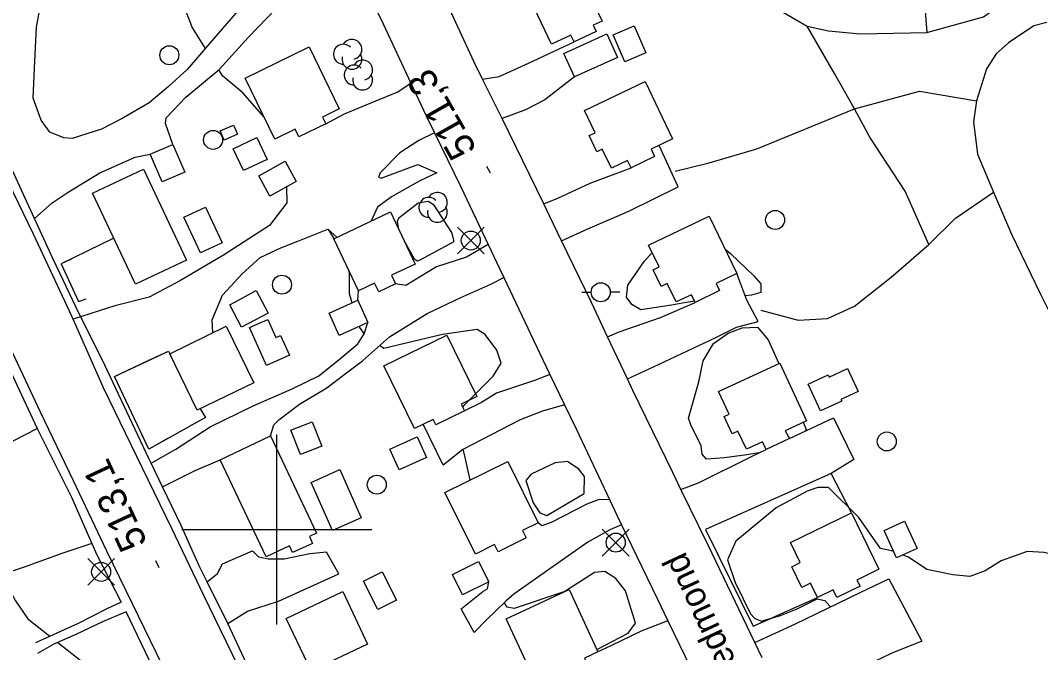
# Model space of a CAD drawing. Extents: x 347059 to 352153, y 6073752 to 6078601.
# Drawn here: x 348859.5 to 349020.6, y 6074680.5 to 6074780.5 of the extents above; entities that cross this region are included whole.
import ezdxf

# ---------------------------------------------------------------- set-up
doc = ezdxf.new("R2010")
doc.units = 0
for name, color, linetype in [('Level 19', 7, 'Continuous'), ('Level 2', 7, 'Continuous'), ('Level 21', 7, 'Continuous'), ('Level 22', 7, 'Continuous'), ('Level 3', 7, 'Continuous'), ('Level 31', 7, 'Continuous'), ('Level 36', 7, 'Continuous'), ('Level 37', 7, 'Continuous'), ('Level 44', 7, 'Continuous'), ('Level 61', 7, 'Continuous')]:
    doc.layers.add(name, color=color, linetype=linetype)

msp = doc.modelspace()

# ---------------------------------------------------------------- linework, layer by layer
at = {"layer": 'Level 19'}
for points in [[(348909.32, 6074795.26), (348907.56, 6074793.93), (348904.96, 6074792.43), (348899.21, 6074787.43), (348894.81, 6074783.11), (348890.05, 6074777.59), (348885.84, 6074772.68), (348882.81, 6074769.98), (348879.8, 6074767.45), (348875.65, 6074765.02), (348872.29, 6074763.26), (348867.66, 6074761.8), (348866.35, 6074761.92), (348864.14, 6074762.79), (348862.75, 6074764.67), (348861.5, 6074768.18), (348861.68, 6074772.89), (348862.01, 6074779.41), (348863.76, 6074788.95), (348865.11, 6074793.88), (348866.97, 6074797.27), (348870.38, 6074799.69), (348875.65, 6074802.67)], [(348883.57, 6074760.87), (348882.4, 6074764.15), (348882.48, 6074765.08), (348885.63, 6074768.35), (348890.9, 6074772.72), (348895.49, 6074777.81), (348899.82, 6074782.31), (348903.55, 6074785.45), (348909.56, 6074788.76), (348912.17, 6074789.36)], [(348932.5, 6074771.18), (348935.12, 6074771.57), (348939.76, 6074773.72), (348946.94, 6074777.07)], [(348947, 6074771.54), (348942.33, 6074767.91), (348939.27, 6074766.32), (348935.57, 6074764.98)], [(348907.73, 6074764.13), (348910.66, 6074765.69), (348915.61, 6074767.73), (348918.98, 6074769.13), (348921.16, 6074770.55)], [(348924.9, 6074762.67), (348922.41, 6074761.47), (348919.41, 6074759.54), (348916.3, 6074756.39), (348916.04, 6074755.71), (348916.48, 6074755.55), (348922.26, 6074757.68), (348925.24, 6074756.38), (348922.58, 6074755.13), (348918.08, 6074752.56), (348915.88, 6074750.93), (348914.91, 6074748.76)], [(348944.97, 6074745.62), (348949.12, 6074747.52), (348955.57, 6074750.3), (348963.41, 6074754.13), (348960.36, 6074760.69)], [(348861.7, 6074749.13), (348864.5, 6074751.65), (348867.03, 6074753.33), (348872.02, 6074756.39), (348877.62, 6074758.83), (348880, 6074759.34)], [(348942.14, 6074751.46), (348944.4, 6074752.39), (348949.46, 6074754.75), (348955.94, 6074757.16)], [(348901.53, 6074754.15), (348901.55, 6074751.62), (348898.82, 6074748.02), (348891.55, 6074743.34), (348884.75, 6074739.36), (348879.84, 6074736.74), (348874.37, 6074735.33), (348867.8, 6074733.25)], [(348889.87, 6074731.09), (348889.77, 6074733.14), (348891.41, 6074737.04), (348894.53, 6074740.4), (348897.34, 6074743), (348900.6, 6074744.53), (348903.28, 6074745.57), (348908.05, 6074747.46), (348909.47, 6074746.18)], [(348933.38, 6074745.02), (348929.93, 6074743.02), (348925.23, 6074741.49), (348920.37, 6074738.54), (348918.75, 6074738.82)], [(348955.36, 6074723.79), (348955.36, 6074723.79), (348959.47, 6074725.71), (348969.36, 6074730.33), (348972.59, 6074731.98), (348976, 6074732.88), (348974.22, 6074736.25), (348972.65, 6074740.46)], [(348898.99, 6074714.8), (348899.51, 6074716.53), (348900.28, 6074717.32), (348903.57, 6074719.8), (348907.9, 6074722.38), (348910.8, 6074724.6), (348913.53, 6074726.67), (348917.76, 6074730.47), (348923.75, 6074734.15), (348929.07, 6074736.65), (348933.78, 6074738.8), (348935.83, 6074739.83)], [(348912.78, 6074736.25), (348912.89, 6074737.7)], [(348952.23, 6074730.46), (348954.07, 6074731.26), (348960.6, 6074733.49), (348966.05, 6074735.9)], [(348880.12, 6074710.46), (348884.02, 6074712.69), (348889.45, 6074716.21), (348896.27, 6074719.53), (348902.39, 6074722.25), (348906.63, 6074724.31), (348910.16, 6074727.13), (348912.78, 6074729.33), (348913.78, 6074730.94), (348914.38, 6074732.74)], [(348943.13, 6074724.49), (348940.83, 6074723.62), (348934.69, 6074721.56), (348932.3, 6074720.08), (348929.65, 6074718.75)], [(348945.43, 6074719.71), (348941.95, 6074718.7), (348938.42, 6074717.32), (348929.38, 6074712.67), (348926.25, 6074710.18), (348923.1, 6074716.64)], [(348980.97, 6074714.37), (348987.91, 6074717.63), (348991.14, 6074711.08), (348987.53, 6074708.87)], [(348852.97, 6074698.7), (348852.14, 6074700.13), (348851.22, 6074700.95), (348849.41, 6074700.95), (348841.16, 6074697.05), (348836.5, 6074694.5), (348832.49, 6074701.6), (348840.6, 6074705.25), (348850.43, 6074709.74), (348858.53, 6074714.14), (348862.1, 6074715.97)], [(348963.83, 6074706.32), (348966.68, 6074707.43), (348974.97, 6074711.53), (348977.28, 6074712.65)], [(348881.9, 6074706.76), (348887.09, 6074709.31), (348891.03, 6074711.03)], [(348952.52, 6074704.73), (348950.76, 6074704.69), (348948.98, 6074704.02), (348943.34, 6074701.09), (348941.86, 6074700.57), (348941.28, 6074701.05)], [(348954.42, 6074700.74), (348952.58, 6074699.94), (348949.13, 6074698.01), (348943.09, 6074693.76), (348937.45, 6074689.76), (348936.16, 6074688.68), (348933.07, 6074685.7), (348931.18, 6074683.72), (348929.11, 6074687.45), (348932.55, 6074690.19), (348933.24, 6074690.63), (348933.47, 6074691.72)], [(348870.76, 6074697.79), (348866.2, 6074696.26), (348860.06, 6074694.06), (348857.85, 6074693.33)], [(348888.99, 6074691.71), (348890.6, 6074693.07), (348891.39, 6074694.56), (348896.12, 6074696.63)], [(348892.24, 6074685.13), (348895.33, 6074687.08), (348900.27, 6074688.67), (348909.76, 6074693.02), (348907.83, 6074696.4), (348905.18, 6074696.14), (348901.16, 6074695.34), (348898.61, 6074695.32), (348897.15, 6074695.61), (348896.12, 6074696.63)], [(348975.48, 6074682.12), (348981.91, 6074685.1), (348992.11, 6074690.05), (348996.65, 6074692.21), (349001.89, 6074682.35), (348997.04, 6074680.39), (348989.16, 6074676.63), (348983.93, 6074674.05), (348980.21, 6074672.26)], [(348961.76, 6074685.55), (348957.64, 6074683.99), (348952.75, 6074681.62), (348950.72, 6074680.67)]]:
    msp.add_lwpolyline(points, dxfattribs=at)
at = {"layer": 'Level 2'}
for points in [[(348888.71, 6074776.03), (348886.61, 6074779.37), (348885.57, 6074782.15), (348886.05, 6074783.55), (348887.42, 6074784.55), (348890.65, 6074786.28), (348890.96, 6074786.47)], [(348898.01, 6074765.15), (348894.64, 6074768.99), (348891.45, 6074771.63), (348890.82, 6074772.66)], [(348922.64, 6074742.61), (348927.99, 6074745.52), (348927.62, 6074746.96), (348924.85, 6074751.25), (348923.91, 6074751.83), (348922.32, 6074751.56), (348919.24, 6074749.19), (348919, 6074748.75), (348919.15, 6074747.66)], [(348909.06, 6074745.99), (348908.13, 6074747.4)], [(348920.17, 6074745.5), (348921.67, 6074742.78), (348922.22, 6074742.48), (348922.64, 6074742.61)], [(348962.33, 6074735.43), (348957.5, 6074734.7), (348956.09, 6074735.57), (348955.2, 6074736.72), (348955.44, 6074738.6), (348958.02, 6074742.37), (348959.28, 6074743.77)], [(348970.82, 6074744.28), (348971.67, 6074743.6), (348975.36, 6074740.1), (348976.44, 6074738.81), (348976.45, 6074737.45), (348974.98, 6074737.04), (348973.96, 6074736.95)], [(348911.46, 6074737.23), (348911.46, 6074740.57), (348911.35, 6074740.96)], [(348911.89, 6074735.85), (348911.46, 6074737.23)], [(348965.97, 6074736.07), (348964.09, 6074735.77), (348962.33, 6074735.43)], [(348913.79, 6074730.97), (348913.12, 6074731.93), (348913.06, 6074732.14)], [(348929.35, 6074719.34), (348929.67, 6074719.78), (348934.17, 6074724.25), (348935.41, 6074726.29), (348934.76, 6074728.32), (348932.91, 6074730.8), (348931.62, 6074731.61), (348926.16, 6074730.82), (348916.88, 6074728.62), (348916.19, 6074729.06)], [(348965.02, 6074717.62), (348966.66, 6074723.33), (348967.35, 6074726.66), (348968.98, 6074729.4), (348971.3, 6074731.05), (348973.51, 6074731.85), (348975.9, 6074731.97), (348976.17, 6074731.65), (348977.59, 6074729.96), (348979.28, 6074726.22)], [(348976.14, 6074712.1), (348974.23, 6074711.78), (348970.7, 6074711.31), (348967.84, 6074711.11), (348967.17, 6074711.91), (348967.04, 6074713.24), (348965.38, 6074716.56), (348965.02, 6074717.62)], [(348983.15, 6074716.94), (348983.58, 6074715.78), (348983.52, 6074715.57)], [(348930.53, 6074707.83), (348930.25, 6074709), (348929.75, 6074711.4), (348929.44, 6074712.7)], [(348942.65, 6074702.19), (348948.55, 6074705.71), (348948.57, 6074708.39), (348947.68, 6074709.54), (348945.89, 6074710.77), (348943.97, 6074710.53), (348940.16, 6074708.76), (348939.34, 6074707.76), (348940.48, 6074704.24), (348941.54, 6074702.62), (348942.65, 6074702.19)], [(348997.43, 6074696.52), (348997.1, 6074696.65), (348995.36, 6074697), (348991.92, 6074701.92), (348987.14, 6074706.63), (348985.46, 6074706.66), (348983.76, 6074706.06), (348978.85, 6074703.45), (348972.48, 6074698.15), (348971.16, 6074695.22), (348972.38, 6074691.61), (348974.79, 6074686.66), (348975.44, 6074685.98), (348976.51, 6074685.52), (348979.54, 6074686.4), (348982.18, 6074687.49), (348985.35, 6074689.03), (348986.53, 6074688.8), (348987.36, 6074687.9), (348987.46, 6074687.79)], [(349047.26, 6074676.73), (349046.41, 6074678.38), (349041.94, 6074683.8), (349037.45, 6074686.46), (349033.3, 6074687.9), (349028.83, 6074689.98), (349025.39, 6074694.44), (349023.05, 6074695.89), (349021.2, 6074696.38), (349018.51, 6074696.53), (349014.39, 6074695.04), (349011.87, 6074693.45), (349009.45, 6074692.55), (349006.8, 6074692.82), (349002.69, 6074693.68), (348999.77, 6074695.63), (348998.87, 6074695.97)], [(348950.54, 6074681.06), (348955.5, 6074683.62), (348956.66, 6074685.2), (348955.04, 6074690.29), (348953.52, 6074692.28), (348951.8, 6074693.34), (348950.18, 6074693.19), (348945.49, 6074690.22), (348937.49, 6074687.51), (348936.39, 6074687.73), (348935.92, 6074688.45)], [(348857.03, 6074691.92), (348857.56, 6074690.83), (348858.72, 6074688.72), (348860.64, 6074685.9), (348864.14, 6074683.13)], [(348865.39, 6074682.14), (348869.06, 6074679.23), (348873.36, 6074675.24), (348876.43, 6074672.2), (348880.74, 6074664.29), (348884.36, 6074652.72), (348884.93, 6074648.04), (348884.95, 6074648.01)]]:
    msp.add_lwpolyline(points, dxfattribs=at)
at = {"layer": 'Level 21'}
for points in [[(348976.64, 6074679.7), (348975.48, 6074682.12), (348968.12, 6074697.51), (348963.83, 6074706.32), (348962.48, 6074709.1), (348956.2, 6074721.99), (348955.36, 6074723.79), (348952.23, 6074730.46), (348949.68, 6074735.9), (348944.97, 6074745.62), (348943.05, 6074749.58), (348942.14, 6074751.46), (348936.66, 6074762.79), (348935.57, 6074764.98), (348932.5, 6074771.18), (348931.17, 6074773.85), (348923.43, 6074790.67)], [(348912.17, 6074789.36), (348916.77, 6074779.9), (348921.16, 6074770.55), (348923.59, 6074765.37), (348924.9, 6074762.67), (348929.07, 6074754.14), (348933.38, 6074745.02), (348935.22, 6074741.12), (348935.83, 6074739.83), (348941.52, 6074727.84), (348943.13, 6074724.49), (348945.43, 6074719.71), (348947.3, 6074715.82), (348952.52, 6074704.73), (348953.68, 6074702.26), (348954.42, 6074700.74), (348960.06, 6074689.08), (348961.76, 6074685.55), (348965.43, 6074677.96)], [(349021.63, 6074780.12), (349019.57, 6074779.6), (349015.59, 6074776.93), (349013.63, 6074775.2), (349012.11, 6074772.78), (349010.49, 6074767.76), (349010.04, 6074764.41), (349010.67, 6074759.31), (349013.22, 6074753.32), (349016.05, 6074746.65), (349020.64, 6074737.21), (349022.41, 6074733.6)], [(348894.71, 6074676.65), (348888.47, 6074689.55), (348883.4, 6074700.18), (348878.73, 6074709.78), (348872.58, 6074722.4), (348867.8, 6074733.25), (348867.25, 6074734.5), (348861.56, 6074746.68), (348856.06, 6074757.9)], [(348918.32, 6074581.42), (348918.55, 6074591.77), (348918.43, 6074592.55), (348917.45, 6074599.02), (348916.4, 6074604.19), (348915.12, 6074608.11), (348912.56, 6074614.21), (348908.42, 6074623.14), (348905.8, 6074628.47), (348902.33, 6074635.52), (348896.99, 6074646.94), (348896.63, 6074647.71), (348892.32, 6074656.6), (348887.75, 6074666.26), (348882.85, 6074676.57), (348877.17, 6074688.27), (348873.14, 6074696.57), (348867.85, 6074707.71), (348862.67, 6074718.56), (348857.88, 6074728.75)]]:
    msp.add_lwpolyline(points, dxfattribs=at)
at = {"layer": 'Level 22'}
for points in [[(348939, 6074848.51), (348944.46, 6074843.8), (348946.85, 6074842.11), (348953.64, 6074837.35), (348963.66, 6074830.99), (348970.82, 6074826.05), (348987.2, 6074808.28), (348992.77, 6074800.18), (349000.94, 6074788.62), (349002.17, 6074784.79), (349002.67, 6074778.53)], [(348914.53, 6074809.33), (348916.89, 6074809.32), (348925.01, 6074808.85), (348927.01, 6074808.63), (348933.18, 6074807.96), (348943.93, 6074803.45), (348952.7, 6074797.87), (348960.35, 6074793.8), (348964.98, 6074790.89), (348968.02, 6074788.98), (348974.6, 6074784.92), (348983.78, 6074779.56), (348987.13, 6074778.83), (348992.11, 6074778.31), (349002.67, 6074778.53), (349011.62, 6074781.04), (349015.39, 6074783.77), (349020.51, 6074788.69), (349023.68, 6074790.14), (349034.82, 6074796.18), (349043.61, 6074798.87), (349058.62, 6074800.1), (349074.34, 6074801.02)], [(348828.24, 6074783.71), (348832.54, 6074777.5), (348835.95, 6074771.38), (348839.78, 6074762.95), (348844.19, 6074754.1), (348847.73, 6074746.03), (348848.39, 6074744.72), (348852.22, 6074737.17), (348858.89, 6074722.85), (348862.1, 6074715.97), (348867.53, 6074705.11), (348870.76, 6074697.79), (348871.55, 6074696.02), (348875.38, 6074688.51), (348873.15, 6074687.45), (348868.6, 6074685.13), (348861.86, 6074682.11)], [(349003, 6074745.06), (348999.27, 6074753.48), (348993.66, 6074761.99), (348991.24, 6074766.5), (348988.09, 6074772.07), (348983.78, 6074779.56)], [(348962.9, 6074756.62), (348968.28, 6074757.96), (348975.8, 6074760.18), (348991.24, 6074766.5), (349001.51, 6074769.29), (349010.49, 6074767.76)], [(348897.47, 6074673.97), (348892.24, 6074685.13), (348888.99, 6074691.71), (348887.74, 6074694.26), (348884.86, 6074700.65), (348881.9, 6074706.76), (348880.12, 6074710.46), (348879.74, 6074711.24), (348872.82, 6074725.95), (348868.31, 6074735.09), (348864.63, 6074742.72), (348861.7, 6074749.13), (348860.48, 6074751.79), (348856.22, 6074761)], [(348976.44, 6074734.69), (348982.32, 6074733.1), (348986.95, 6074733.35), (348991.22, 6074735.29), (348997.05, 6074739.89), (349003, 6074745.06), (349007.22, 6074749.23), (349013.22, 6074753.32)], [(348881.96, 6074646.69), (348884.17, 6074647.64), (348888.91, 6074649.88), (348892.88, 6074651.78), (348891.55, 6074654.53), (348887.7, 6074662.98), (348882.2, 6074674.45), (348876.18, 6074687), (348872.47, 6074685.39), (348868.23, 6074683.42), (348864.77, 6074681.87), (348862.16, 6074680.43)]]:
    msp.add_lwpolyline(points, dxfattribs=at)
at = {"layer": 'Level 3'}
for p, q in [((348933.74, 6074756.31), (348933.15, 6074757.36)), ((348881.38, 6074693.95), (348880.88, 6074695.03))]:
    msp.add_line(p, q, dxfattribs=at)
at = {"layer": 'Level 31'}
for points in [[(348951.36, 6074780.34), (348949.96, 6074779.68), (348950.42, 6074778.72), (348946.94, 6074777.07), (348946.43, 6074778.14), (348943.38, 6074776.69), (348937.47, 6074789.14), (348933.87, 6074796.7), (348940.54, 6074799.86), (348944.03, 6074792.5), (348945.29, 6074793.1), (348951.36, 6074780.34)], [(348956.44, 6074779.62), (348958.3, 6074775.33), (348954.96, 6074773.89), (348953.11, 6074778.18), (348956.44, 6074779.62)], [(348945.33, 6074775.25), (348952.12, 6074778.32), (348953.8, 6074774.61), (348947, 6074771.54), (348945.33, 6074775.25)], [(348899.69, 6074761.71), (348894.99, 6074771.35), (348905.07, 6074776.26), (348909.84, 6074766.46), (348907.21, 6074765.18), (348907.73, 6074764.13), (348903.48, 6074762.06), (348902.9, 6074763.27), (348899.69, 6074761.71)], [(348959.11, 6074760.09), (348959.66, 6074758.94), (348955.94, 6074757.16), (348955.38, 6074758.34), (348952.83, 6074757.12), (348951.39, 6074760.13), (348950.51, 6074759.71), (348949.3, 6074762.25), (348950.26, 6074762.7), (348948.58, 6074766.22), (348958.16, 6074770.81), (348962.51, 6074761.72), (348959.11, 6074760.09)], [(348893.77, 6074762.48), (348891.68, 6074761.55), (348891.04, 6074762.98), (348893.13, 6074763.91), (348893.77, 6074762.48)], [(348893.07, 6074760.15), (348896.8, 6074761.93), (348898.44, 6074758.49), (348894.71, 6074756.72), (348893.07, 6074760.15)], [(348883.57, 6074760.87), (348885.46, 6074756.46), (348881.89, 6074754.93), (348880, 6074759.34), (348883.57, 6074760.87)], [(348897.12, 6074755.88), (348901.3, 6074758.19), (348903.06, 6074755), (348898.88, 6074752.69), (348897.12, 6074755.88)], [(348878.9, 6074756.93), (348885.69, 6074742.57), (348877.68, 6074738.78), (348870.89, 6074753.15), (348878.9, 6074756.93)], [(348885.31, 6074749.35), (348888.73, 6074750.94), (348891.36, 6074745.29), (348887.94, 6074743.7), (348885.31, 6074749.35)], [(348917.94, 6074750.2), (348921.85, 6074741.94), (348918.11, 6074740.17), (348918.75, 6074738.82), (348916.08, 6074737.55), (348915.44, 6074738.91), (348912.89, 6074737.7), (348908.98, 6074745.95), (348917.94, 6074750.2)], [(348963.07, 6074735.96), (348961.67, 6074738.88), (348960.68, 6074738.41), (348959.42, 6074741.03), (348960.38, 6074741.49), (348958.72, 6074744.95), (348968.3, 6074749.54), (348972.65, 6074740.46), (348969.39, 6074738.9), (348969.93, 6074737.76), (348966.05, 6074735.9), (348965.47, 6074737.11), (348963.07, 6074735.96)], [(348892.55, 6074735.52), (348896.72, 6074737.75), (348898.6, 6074734.21), (348894.43, 6074731.98), (348892.55, 6074735.52)], [(348908.25, 6074734.18), (348912.78, 6074736.25), (348914.38, 6074732.74), (348909.85, 6074730.67), (348908.25, 6074734.18)], [(348899.85, 6074730.33), (348900.59, 6074730.66), (348901.98, 6074727.53), (348898.35, 6074725.91), (348895.67, 6074731.93), (348898.57, 6074733.21), (348899.85, 6074730.33)], [(348891.99, 6074732.12), (348896.33, 6074723.18), (348887.4, 6074718.85), (348883.06, 6074727.79), (348891.99, 6074732.12)], [(348929.65, 6074718.75), (348925.09, 6074716.52), (348924.66, 6074717.4), (348921.71, 6074715.96), (348916.88, 6074725.85), (348926.86, 6074730.72), (348931.59, 6074721.04), (348929.1, 6074719.82), (348929.65, 6074718.75)], [(348980.97, 6074714.37), (348977.28, 6074712.65), (348976.71, 6074713.87), (348974.16, 6074712.69), (348972.83, 6074715.55), (348971.92, 6074715.13), (348970.65, 6074717.86), (348971.45, 6074718.23), (348969.78, 6074721.82), (348979.44, 6074726.3), (348983.67, 6074717.18), (348980.3, 6074715.62), (348980.97, 6074714.37)], [(348985.89, 6074718.74), (348983.92, 6074722.99), (348987.08, 6074724.47), (348987.26, 6074724.08), (348990.16, 6074725.43), (348991.83, 6074721.83), (348989.1, 6074720.56), (348989.23, 6074720.29), (348985.89, 6074718.74)], [(348905.59, 6074717.03), (348907.11, 6074713.16), (348903.74, 6074711.83), (348902.22, 6074715.71), (348905.59, 6074717.03)], [(348906.26, 6074699.43), (348905.13, 6074698.89), (348905.64, 6074697.8), (348902.47, 6074696.36), (348901.97, 6074697.4), (348898.3, 6074695.66), (348891.03, 6074711.03), (348898.99, 6074714.8), (348906.26, 6074699.43)], [(348917.82, 6074712.71), (348922.14, 6074714.67), (348923.63, 6074711.4), (348919.32, 6074709.43), (348917.82, 6074712.71)], [(348931.35, 6074696.12), (348926.55, 6074705.87), (348936.5, 6074710.76), (348941.28, 6074701.05), (348938.82, 6074699.84), (348939.39, 6074698.67), (348934.94, 6074696.48), (348934.38, 6074697.61), (348931.35, 6074696.12)], [(348909.92, 6074709.46), (348913.3, 6074701.84), (348908.78, 6074699.83), (348905.4, 6074707.45), (348909.92, 6074709.46)], [(348992.12, 6074691.04), (348988.45, 6074689.25), (348987.86, 6074690.46), (348985.39, 6074689.25), (348984.28, 6074691.52), (348982.91, 6074690.85), (348981.32, 6074694.11), (348982.68, 6074694.78), (348981.13, 6074697.95), (348990.75, 6074702.65), (348995.11, 6074693.75), (348991.59, 6074692.02), (348992.12, 6074691.04)], [(348999.15, 6074701.32), (349001.12, 6074696.99), (348997.89, 6074695.52), (348995.92, 6074699.85), (348999.15, 6074701.32)], [(348933.47, 6074691.72), (348929.31, 6074689.66), (348927.71, 6074692.9), (348931.86, 6074694.96), (348933.47, 6074691.72)], [(348916.65, 6074693.32), (348918.9, 6074688.85), (348915.93, 6074687.36), (348913.68, 6074691.83), (348916.65, 6074693.32)], [(348940.73, 6074676.15), (348936.23, 6074685.91), (348946.18, 6074690.51), (348950.72, 6074680.67), (348948.58, 6074679.68), (348949.08, 6074678.61), (348944.58, 6074676.54), (348944.05, 6074677.68), (348940.73, 6074676.15)], [(348910.39, 6074690.18), (348914.33, 6074681.9), (348905.4, 6074677.66), (348901.47, 6074685.93), (348910.39, 6074690.18)]]:
    msp.add_lwpolyline(points, dxfattribs=at)
at = {"layer": 'Level 36'}
for p, q in [((348932.74, 6074743.55), (348928.51, 6074747.78)), ((348928.51, 6074743.55), (348932.74, 6074747.78)), ((348948.16, 6074737.49), (348949.66, 6074737.49)), ((348954.16, 6074737.49), (348952.66, 6074737.49)), ((348955.63, 6074695.81), (348951.4, 6074700.04)), ((348951.4, 6074695.81), (348955.63, 6074700.04)), ((348874.34, 6074691.19), (348870.11, 6074695.42)), ((348870.11, 6074691.19), (348874.34, 6074695.42))]:
    msp.add_line(p, q, dxfattribs=at)
for centre in [(348883, 6074774.95), (348889.91, 6074761.57), (348978.7, 6074748.92), (348930.63, 6074745.67), (348900.8, 6074738.69), (348951.15, 6074737.49), (348996.34, 6074713.92), (348915.77, 6074707.09), (348953.52, 6074697.93), (348872.23, 6074693.31)]:
    msp.add_circle(centre, 1.5, dxfattribs=at)
at = {"layer": 'Level 37'}
for points in [[(348874.25, 6074746.04), (348865.94, 6074741.98), (348868.66, 6074736.04), (348869.89, 6074736.47)], [(348867.47, 6074742.73), (348865.94, 6074741.98), (348867.73, 6074738.08)], [(348867.73, 6074738.08), (348868.66, 6074736.04), (348869.89, 6074736.47)], [(348887.9, 6074719.09), (348888.7, 6074717.72), (348879.77, 6074712.7), (348874.33, 6074724.18), (348882.89, 6074728.21), (348883.23, 6074727.43)], [(348879.65, 6074726.69), (348882.89, 6074728.21), (348883.23, 6074727.43)], [(348874.38, 6074724.08), (348874.33, 6074724.18), (348879.65, 6074726.69)], [(348887.9, 6074719.09), (348888.7, 6074717.72), (348886.23, 6074716.33)], [(348882.74, 6074714.37), (348879.77, 6074712.7), (348878.66, 6074715.04)], [(348990.75, 6074702.65), (348987.53, 6074708.87), (348967.71, 6074699.99), (348975.25, 6074684.7), (348985.39, 6074689.25)], [(348990.75, 6074702.65), (348987.53, 6074708.87), (348987.13, 6074708.69)], [(348968.88, 6074700.51), (348967.71, 6074699.99), (348969.8, 6074695.76)], [(348974.22, 6074686.79), (348975.25, 6074684.7), (348978.6, 6074686.21)]]:
    msp.add_lwpolyline(points, dxfattribs=at)
at = {"layer": 'Level 44'}
for centre, start, end in [((348911.85, 6074775.89), 282.2692, 149.7263), ((348910.5, 6074775.11), 44.1154, 269.804), ((348911.85, 6074774.32), 166.9369, 29.6212), ((348912.19, 6074771.83), 44.1154, 269.804), ((348913.54, 6074772.61), 282.2692, 149.7263), ((348913.54, 6074771.04), 166.9369, 29.6212), ((348925.35, 6074751.7), 282.2692, 149.7263), ((348924, 6074750.92), 44.1154, 269.804), ((348925.35, 6074750.13), 166.9369, 29.6212)]:
    msp.add_arc(centre, 1.57, start, end, dxfattribs=at)
at = {"layer": 'Level 61'}
for p, q in [((348900, 6074685), (348900, 6074715)), ((348885, 6074700), (348915, 6074700))]:
    msp.add_line(p, q, dxfattribs=at)

# ---------------------------------------------------------------- texts
at = {"layer": 'Level 21'}
msp.add_text('Rue Redmond', height=4, rotation=115.0909, dxfattribs=at).set_placement((348979.02, 6074665.46))
at = {"layer": 'Level 3'}
for s, rotation, p in [('511,3', 119.5093, (348931.66, 6074760.1)), ('513,1', 114.9736, (348879.61, 6074697.88))]:
    msp.add_text(s, height=4.5, rotation=rotation, dxfattribs=at).set_placement(p)

doc.saveas('drawing.dxf')
